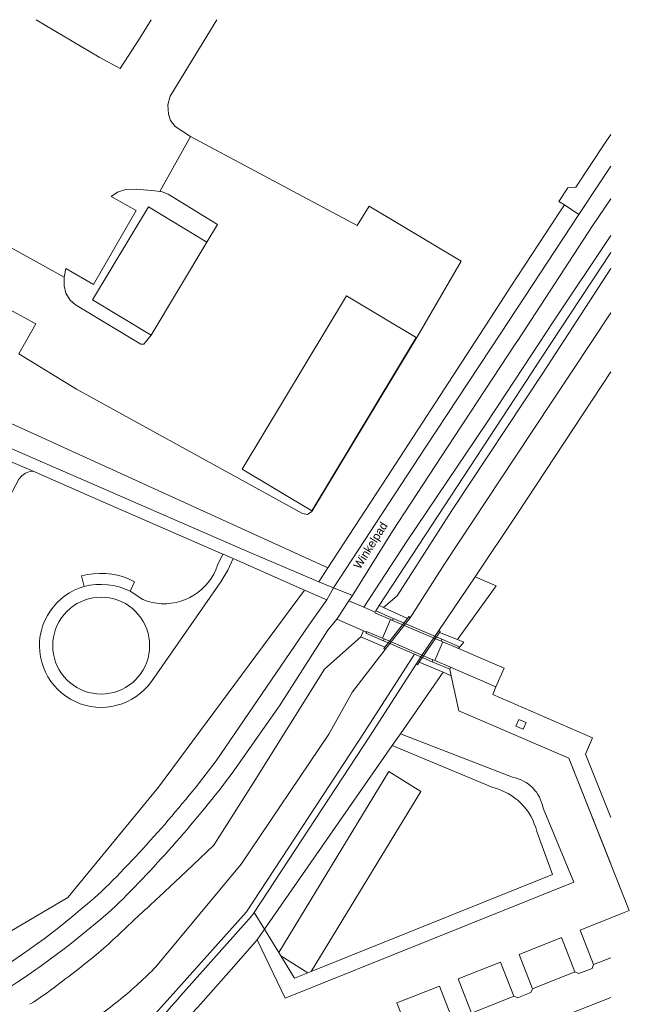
# Model space of a CAD drawing. Header units: metres. Extents: x 151448 to 154749, y 463108 to 465296.
# Tile 449 of 449: x 154658 to 154749, y 465149 to 465295. Entities that reach past the tile are written whole.
import ezdxf
from ezdxf.enums import TextEntityAlignment as Align

# ---------------------------------------------------------------- set-up
doc = ezdxf.new("R2010")
doc.units = ezdxf.units.M
for name, color, linetype, lineweight in [('B-PV-GK-BESCHOEIING-G', 253, 'Continuous', 9), ('B-PV-GK-KADEMUUR-GV', 253, 'Continuous', 9), ('B-PV-GR-BEPLANTING_CULTUUR_BOSPLANTSOEN-GV', 253, 'Continuous', 9), ('B-PV-GW-TALUD_KRUIN-G', 253, 'Continuous', 9), ('B-PV-KW-KUNSTWERK_DEK-GV', 253, 'Continuous', 9), ('B-PV-KW-KUNSTWERK_LANDHOOFD-GV', 253, 'Continuous', 9), ('B-PV-OG-TERREIN_BEGROEID-GV', 253, 'Continuous', 9), ('B-PV-OG-TERREIN_ERF-GV', 253, 'Continuous', 9), ('B-PV-OG-TERREIN_OEVER-GV', 253, 'Continuous', 9), ('B-PV-OG-TOPOGRAFIE-T18', 2, 'Continuous', 9), ('B-PV-OG-WATER_SLOOT-GV', 253, 'Continuous', 9), ('B-PV-VH-GESLOTENVERHARDING_ASFALT-GV', 253, 'Continuous', 9), ('B-PV-VH-HALFVERHARDING_GRASBETONSTEEN-GV', 253, 'Continuous', 9), ('B-PV-VH-ONVERHARD_ZAND-GV', 253, 'Continuous', 9), ('B-PV-VH-OPENVERHARDING_BETONSTRAATSTEEN-GV', 253, 'Continuous', 9), ('B-PV-VH-OPENVERHARDING_TEGEL-GV', 253, 'Continuous', 9)]:
    doc.layers.add(name, color=color, linetype=linetype, lineweight=lineweight)
doc.styles.add('Drong', font='txt', dxfattribs={"height": 1.8})

msp = doc.modelspace()

# ---------------------------------------------------------------- linework, layer by layer
at = {"layer": 'B-PV-GK-BESCHOEIING-G', "flags": 128}
for points in [[(154721.559, 465214.097), (154731.874, 465229.758), (154746.161, 465251.338)], [(154716.392, 465206.073), (154721.559, 465214.097)], [(154726.065, 465212.141), (154720.667, 465204.179)], [(154710.422, 465188.49), (154717.268, 465199.193)], [(154707.83, 465195.07), (154704.34, 465188.78), (154691.33, 465169.46), (154678.66, 465154.24)], [(154710.422, 465188.49), (154693.239, 465162.311)], [(154693.239, 465162.311), (154692.91, 465161.81), (154682.36, 465150)]]:
    msp.add_lwpolyline(points, dxfattribs=at)
at = {"layer": 'B-PV-GK-BESCHOEIING-G'}
for points in [[(154676.141, 465151.789, 0.0169038), (154678.66, 465154.24)], [(154673.48, 465149.491, 0.0151168), (154676.141, 465151.789)], [(154678.48, 465145.669, 0.0239934), (154682.36, 465150)], [(154670.358, 465147.09, 0.015744), (154673.48, 465149.491)]]:
    msp.add_lwpolyline(points, format="xyb", dxfattribs=at)
at = {"layer": 'B-PV-GK-KADEMUUR-GV', "flags": 128}
for points in [[(154713.378, 465202.245), (154716.392, 465206.073), (154716.196, 465206.228), (154715.994, 465205.971), (154712.618, 465201.684), (154712.483, 465201.514), (154712.68, 465201.359)], [(154717.75, 465199.457), (154720.753, 465203.861), (154720.873, 465204.038), (154720.667, 465204.179), (154717.994, 465200.259), (154717.268, 465199.193), (154717.474, 465199.052)]]:
    msp.add_lwpolyline(points, close=True, dxfattribs=at)
at = {"layer": 'B-PV-GR-BEPLANTING_CULTUUR_BOSPLANTSOEN-GV', "flags": 128}
msp.add_lwpolyline([(154702.859, 465211.411), (154705.016, 465210.497), (154718.728, 465231.421), (154729.843, 465248.317), (154741.437, 465265.94), (154739.281, 465267.358), (154738.618, 465266.346), (154731.359, 465255.27), (154727.39, 465249.133), (154712.943, 465226.885), (154704.204, 465213.475)], close=True, dxfattribs=at)
at = {"layer": 'B-PV-GW-TALUD_KRUIN-G', "flags": 128}
for points in [[(154711.795, 465207.868), (154711.289, 465207.095), (154713.891, 465205.957), (154713.77, 465205.682), (154713.486, 465205.807), (154712.291, 465203.039), (154712.559, 465202.924), (154712.441, 465202.649), (154709.821, 465203.771), (154709.897, 465203.948), (154709.456, 465204.142), (154709.072, 465203.218)], [(154722.494, 465197.458), (154722.283, 465198.436), (154719.663, 465199.54), (154719.779, 465199.817), (154720.047, 465199.704), (154721.248, 465202.477), (154720.982, 465202.588), (154721.099, 465202.865), (154723.71, 465201.764), (154723.593, 465201.488), (154724.377, 465202.464)], [(154694.771, 465159.823), (154713.75, 465187.099), (154714.94, 465188.81), (154721.284, 465197.967)], [(154731.6, 465182.38), (154714.94, 465188.81), (154713.75, 465187.099)], [(154694.771, 465159.823), (154693.67, 465158.24), (154697.85, 465149.57), (154740.71, 465166.81), (154736.12, 465177.79)], [(154685.28, 465148.7), (154689.489, 465153.458), (154693.67, 465158.24), (154694.771, 465159.823)]]:
    msp.add_lwpolyline(points, dxfattribs=at)
at = {"layer": 'B-PV-GW-TALUD_KRUIN-G'}
msp.add_lwpolyline([(154682.459, 465145.692, 0.0135555), (154685.28, 465148.7)], format="xyb", dxfattribs=at)
at = {"layer": 'B-PV-KW-KUNSTWERK_DEK-GV', "flags": 128}
msp.add_lwpolyline([(154721.099, 465202.865), (154713.891, 465205.957), (154713.77, 465205.682), (154713.486, 465205.807), (154712.291, 465203.039), (154712.559, 465202.924), (154712.441, 465202.649), (154713.378, 465202.245), (154717.028, 465200.674), (154717.994, 465200.259), (154719.663, 465199.54), (154719.779, 465199.817), (154720.047, 465199.704), (154721.248, 465202.477), (154720.982, 465202.588)], close=True, dxfattribs=at)
at = {"layer": 'B-PV-KW-KUNSTWERK_LANDHOOFD-GV', "flags": 128}
for points in [[(154711.206, 465206.906), (154711.169, 465206.82), (154713.486, 465205.807), (154713.77, 465205.682), (154713.891, 465205.957), (154711.289, 465207.095)], [(154712.559, 465202.924), (154712.291, 465203.039), (154709.939, 465204.047), (154709.897, 465203.948), (154709.821, 465203.771), (154712.441, 465202.649)], [(154723.593, 465201.488), (154723.71, 465201.764), (154721.099, 465202.865), (154720.982, 465202.588), (154721.248, 465202.477)], [(154722.4, 465198.712), (154720.047, 465199.704), (154719.779, 465199.817), (154719.663, 465199.54), (154722.283, 465198.436)]]:
    msp.add_lwpolyline(points, close=True, dxfattribs=at)
at = {"layer": 'B-PV-OG-TERREIN_BEGROEID-GV', "flags": 128}
for points in [[(154609.648, 465252.059), (154623.306, 465245.816), (154641.699, 465237.829), (154654.94, 465232.139), (154669.092, 465225.979), (154691.835, 465216.083), (154702.859, 465211.411), (154704.204, 465213.475), (154616.31, 465253.53), (154648.387, 465294.17), (154649.195, 465294.866)], [(154746.161, 465268.266), (154743.456, 465264.259), (154732.261, 465247.103), (154732.09, 465246.842), (154721.94, 465231.414), (154713.8, 465218.924), (154707.819, 465209.353), (154707.313, 465208.574), (154709.523, 465207.627), (154715.931, 465217.47), (154727.704, 465234.967), (154734.484, 465245.269), (154737.615, 465250.027), (154746.161, 465262.845)], [(154746.161, 465260.303), (154735.739, 465244.442), (154732.848, 465240.042), (154720.557, 465221.249), (154711.795, 465207.868), (154712.45, 465207.572), (154714.494, 465209.309), (154722.597, 465221.996), (154736.102, 465242.386), (154746.161, 465257.902)], [(154668.015, 465210.712), (154667.649, 465212.281), (154668.526, 465212.482), (154669.416, 465212.609), (154670.315, 465212.661), (154671.214, 465212.637), (154672.108, 465212.538), (154672.991, 465212.365), (154673.856, 465212.118), (154674.697, 465211.8), (154675.509, 465211.413), (154674.832, 465210.034), (154676.714, 465208.754), (154677.393, 465208.514), (154678.09, 465208.333), (154678.8, 465208.212), (154679.517, 465208.153), (154680.237, 465208.155), (154680.954, 465208.218), (154681.663, 465208.342), (154682.359, 465208.527), (154683.036, 465208.77), (154683.69, 465209.07), (154684.317, 465209.425), (154684.91, 465209.832), (154685.467, 465210.289), (154685.982, 465210.791), (154686.453, 465211.336), (154686.876, 465211.918), (154687.247, 465212.535), (154687.564, 465213.181), (154687.825, 465213.852), (154688.595, 465215.53), (154669.993, 465223.627), (154660.476, 465227.83), (154659.788, 465227.752), (154659.305, 465227.549), (154658.759, 465227.149), (154658.336, 465226.667)], [(154645.684, 465152.818), (154665.59, 465164.528), (154679.055, 465180.922), (154700.703, 465210.177), (154690.141, 465214.847), (154689.34, 465213.142), (154688.322, 465211.423), (154678.001, 465196.603), (154677.513, 465195.977), (154676.973, 465195.396), (154676.385, 465194.864), (154675.753, 465194.385), (154675.081, 465193.962), (154674.376, 465193.599), (154673.642, 465193.298), (154672.884, 465193.062), (154672.109, 465192.893), (154671.323, 465192.791), (154670.53, 465192.758), (154669.738, 465192.794), (154668.951, 465192.898), (154668.177, 465193.069), (154667.42, 465193.307), (154666.687, 465193.61), (154665.982, 465193.975), (154665.312, 465194.4), (154664.682, 465194.881), (154664.095, 465195.415), (154663.556, 465195.997), (154663.071, 465196.625), (154662.641, 465197.291), (154662.27, 465197.993), (154661.962, 465198.724), (154661.718, 465199.479), (154661.54, 465200.252), (154661.43, 465201.037), (154661.389, 465201.83), (154661.416, 465202.622), (154661.512, 465203.41), (154661.675, 465204.186), (154661.905, 465204.945), (154662.2, 465205.682), (154662.558, 465206.39), (154662.975, 465207.064), (154663.449, 465207.7), (154663.977, 465208.293), (154664.554, 465208.837), (154665.176, 465209.33), (154665.838, 465209.767), (154666.535, 465210.144), (154667.263, 465210.461), (154668.015, 465210.712)], [(154704.016, 465208.712), (154700.703, 465210.177), (154679.055, 465180.922), (154665.59, 465164.528), (154645.684, 465152.818), (154580.941, 465133.994), (154578.139, 465132.2), (154577.548, 465131.916), (154574.596, 465130.499), (154564.512, 465126.997), (154558.399, 465125.045), (154543.167, 465119.84), (154525.409, 465113.87), (154498.752, 465105.055), (154491.483, 465103.379), (154484.233, 465101.836), (154470.223, 465098.855), (154459.403, 465096.534), (154439.396, 465092.241), (154435.712, 465091.509), (154423.846, 465088.954)], [(154687.611, 465184.803), (154694.452, 465194.838), (154701.361, 465204.973), (154704.016, 465208.712)], [(154679.13, 465164.61), (154683.203, 465168.446), (154687.26, 465172.3), (154693.095, 465181.49), (154703.689, 465198.412), (154709.072, 465203.218), (154709.456, 465204.142), (154705.506, 465205.879), (154704.198, 465204.201), (154696.984, 465193.005), (154690.003, 465182.992)], [(154732.373, 465149.628), (154732.82, 465149.845), (154734.32, 465150.4), (154734.55, 465150.98), (154732.56, 465156.07), (154738.84, 465158.57), (154740.851, 465153.48), (154741.43, 465153.23), (154743.4, 465154.01), (154743.63, 465154.56), (154741.62, 465159.68), (154747.93, 465162.19), (154748.918, 465162.582), (154739.94, 465185.23), (154723.613, 465192.251), (154722.494, 465197.458), (154721.284, 465197.967), (154714.94, 465188.81), (154731.6, 465182.38)], [(154731.6, 465182.38), (154714.94, 465188.81), (154713.75, 465187.099), (154728.68, 465180.86)], [(154728.68, 465180.86), (154713.75, 465187.099), (154694.771, 465159.823), (154696.906, 465156.357), (154713.22, 465183.23), (154717.99, 465180.29), (154701.725, 465153.547)], [(154736.12, 465177.79), (154740.71, 465166.81), (154697.85, 465149.57), (154693.67, 465158.24), (154689.489, 465153.458), (154685.28, 465148.7)], [(154735.19, 465174.31), (154737.51, 465167.96), (154701.725, 465153.547), (154701.208, 465153.339), (154699.25, 465152.55), (154697.195, 465155.886), (154696.906, 465156.357), (154694.771, 465159.823), (154693.67, 465158.24), (154697.85, 465149.57), (154740.71, 465166.81), (154736.12, 465177.79)], [(154701.725, 465153.547), (154737.51, 465167.96), (154735.19, 465174.31)], [(154685.28, 465148.7), (154689.489, 465153.458), (154693.67, 465158.24), (154694.771, 465159.823), (154693.239, 465162.311), (154692.91, 465161.81), (154682.36, 465150)], [(154725.51, 465147.37), (154723.51, 465152.46), (154729.79, 465154.95), (154731.8, 465149.87), (154732.373, 465149.628)], [(154716.45, 465143.75), (154714.43, 465148.87), (154720.75, 465151.36), (154722.75, 465146.26)]]:
    msp.add_lwpolyline(points, dxfattribs=at)
for points in [[(154694.771, 465159.823), (154713.75, 465187.099), (154714.94, 465188.81), (154721.284, 465197.967), (154717.75, 465199.457), (154717.474, 465199.052), (154717.268, 465199.193), (154710.422, 465188.49), (154693.239, 465162.311)], [(154697.195, 465155.886), (154699.25, 465152.55), (154701.208, 465153.339)]]:
    msp.add_lwpolyline(points, close=True, dxfattribs=at)
at = {"layer": 'B-PV-OG-TERREIN_BEGROEID-GV'}
for points in [[(154670.564, 465165.374, 0.0359694), (154687.611, 465184.803)], [(154690.003, 465182.992, -0.0360585), (154672.619, 465163.187)], [(154736.12, 465177.79, 0.3167946), (154731.6, 465182.38)], [(154731.6, 465182.38, -0.3167946), (154736.12, 465177.79)], [(154735.19, 465174.31, 0.281164), (154728.68, 465180.86)], [(154728.68, 465180.86, -0.281164), (154735.19, 465174.31)], [(154652.987, 465152.227, 0.0438182), (154670.564, 465165.374)], [(154676.268, 465161.996, 0.0069417), (154679.13, 465164.61)], [(154672.619, 465163.187, -0.043845), (154654.606, 465149.701)], [(154670.95, 465157, 0.0071738), (154676.268, 465161.996)], [(154663.988, 465151.481, 0.0149954), (154670.95, 465157)], [(154659.98, 465148.67, 0.0153624), (154663.988, 465151.481)], [(154682.36, 465150, -0.0239934), (154678.48, 465145.669)], [(154682.459, 465145.692, 0.0135555), (154685.28, 465148.7)], [(154685.28, 465148.7, -0.0135555), (154682.459, 465145.692)]]:
    msp.add_lwpolyline(points, format="xyb", dxfattribs=at)
at = {"layer": 'B-PV-OG-TERREIN_ERF-GV', "flags": 128}
for points in [[(154649.195, 465294.866), (154648.387, 465294.17), (154616.31, 465253.53), (154704.204, 465213.475), (154712.943, 465226.885), (154727.39, 465249.133), (154731.359, 465255.27), (154738.618, 465266.346), (154739.281, 465267.358), (154738.467, 465267.894), (154739.785, 465269.898), (154740.998, 465269.977), (154745.216, 465276.412), (154746.161, 465277.824)], [(154687.689, 465294.866), (154680.807, 465283.499), (154680.455, 465282.232), (154680.523, 465280.847), (154680.821, 465279.91), (154681.535, 465278.999), (154683.793, 465277.498), (154708.544, 465264.288), (154710.32, 465267.165), (154723.951, 465258.994), (154717.716, 465248.284), (154701.825, 465221.822), (154701.14, 465221.41), (154700.442, 465221.552), (154666.886, 465239.988), (154658.318, 465245.27), (154660.829, 465249.718), (154650.628, 465255.262), (154643.947, 465245.18), (154627.162, 465255.404), (154637.586, 465271.845), (154654.366, 465294.866)], [(154660.902, 465294.866), (154670.227, 465289.314), (154673.374, 465287.606), (154676.294, 465292.146), (154677.941, 465294.866)], [(154650.628, 465255.262), (154660.829, 465249.718), (154658.318, 465245.27), (154666.886, 465239.988), (154700.442, 465221.552), (154701.14, 465221.41), (154701.825, 465221.822), (154717.716, 465248.284), (154723.951, 465258.994), (154710.32, 465267.165), (154708.544, 465264.288), (154683.793, 465277.498), (154679.229, 465269.346), (154679.607, 465269.292), (154680.496, 465268.937), (154687.799, 465264.481), (154686.24, 465261.85), (154677.96, 465248.04), (154676.887, 465246.707), (154676.429, 465246.669), (154666.734, 465252.511), (154665.939, 465253.233), (154665.303, 465254.284), (154665.042, 465255.37), (154665.072, 465256.63), (154637.586, 465271.845)]]:
    msp.add_lwpolyline(points, dxfattribs=at)
for points in [[(154665.072, 465256.63), (154665.042, 465255.37), (154665.303, 465254.284), (154665.939, 465253.233), (154666.734, 465252.511), (154676.429, 465246.669), (154676.887, 465246.707), (154677.96, 465248.04), (154669.27, 465253.25), (154677.55, 465267.06), (154686.24, 465261.85), (154687.799, 465264.481), (154680.496, 465268.937), (154679.607, 465269.292), (154679.229, 465269.346), (154678.499, 465269.449), (154675.749, 465269.717), (154674.185, 465269.668), (154672.976, 465269.28), (154672.043, 465268.632), (154675.752, 465266.533), (154669.417, 465255.543), (154665.314, 465257.916), (154665.075, 465256.635)], [(154677.96, 465248.04), (154686.24, 465261.85), (154677.55, 465267.06), (154669.27, 465253.25)], [(154717.27, 465247.67), (154706.95, 465253.87), (154691.48, 465228.11), (154701.8, 465221.92)], [(154717.27, 465247.67), (154701.8, 465221.92), (154691.48, 465228.11), (154706.95, 465253.87)]]:
    msp.add_lwpolyline(points, close=True, dxfattribs=at)
at = {"layer": 'B-PV-OG-TERREIN_OEVER-GV', "flags": 128}
for points in [[(154746.161, 465257.902), (154736.102, 465242.386), (154722.597, 465221.996), (154714.494, 465209.309), (154712.45, 465207.572), (154715.994, 465205.971), (154716.196, 465206.228), (154716.392, 465206.073), (154721.559, 465214.097), (154731.874, 465229.758), (154746.161, 465251.338)], [(154678.66, 465154.24), (154691.33, 465169.46), (154704.34, 465188.78), (154707.83, 465195.07), (154712.68, 465201.359), (154712.483, 465201.514), (154712.618, 465201.684), (154709.072, 465203.218), (154703.689, 465198.412), (154693.095, 465181.49), (154687.26, 465172.3), (154683.203, 465168.446), (154679.13, 465164.61)]]:
    msp.add_lwpolyline(points, dxfattribs=at)
msp.add_lwpolyline([(154729.139, 465210.814), (154726.065, 465212.141), (154720.667, 465204.179), (154720.873, 465204.038), (154720.753, 465203.861), (154723.437, 465202.826)], close=True, dxfattribs=at)
at = {"layer": 'B-PV-OG-TERREIN_OEVER-GV'}
for points in [[(154679.13, 465164.61, -0.0069417), (154676.268, 465161.996)], [(154676.268, 465161.996, -0.0071738), (154670.95, 465157)], [(154670.95, 465157, -0.0149954), (154663.988, 465151.481)], [(154676.141, 465151.789, 0.0169038), (154678.66, 465154.24)], [(154663.988, 465151.481, -0.0153624), (154659.98, 465148.67)], [(154673.48, 465149.491, 0.0151168), (154676.141, 465151.789)], [(154670.358, 465147.09, 0.015744), (154673.48, 465149.491)]]:
    msp.add_lwpolyline(points, format="xyb", dxfattribs=at)
at = {"layer": 'B-PV-OG-WATER_SLOOT-GV', "flags": 128}
for points in [[(154746.161, 465251.338), (154731.874, 465229.758), (154721.559, 465214.097), (154716.392, 465206.073), (154713.378, 465202.245), (154717.028, 465200.674), (154717.994, 465200.259), (154720.667, 465204.179), (154726.065, 465212.141), (154732.311, 465221.561), (154746.161, 465242.596)], [(154677.767, 465146.371), (154681.614, 465150.666), (154692.115, 465162.421), (154709.586, 465189.039), (154717.028, 465200.674), (154713.378, 465202.245), (154712.68, 465201.359), (154707.83, 465195.07), (154704.34, 465188.78), (154691.33, 465169.46), (154678.66, 465154.24)], [(154682.36, 465150), (154692.91, 465161.81), (154693.239, 465162.311), (154710.422, 465188.49), (154717.268, 465199.193), (154717.994, 465200.259), (154717.028, 465200.674), (154709.586, 465189.039), (154692.115, 465162.421), (154681.614, 465150.666), (154677.767, 465146.371)]]:
    msp.add_lwpolyline(points, dxfattribs=at)
at = {"layer": 'B-PV-OG-WATER_SLOOT-GV'}
for points in [[(154678.66, 465154.24, -0.0169038), (154676.141, 465151.789)], [(154676.141, 465151.789, -0.0151168), (154673.48, 465149.491)], [(154678.48, 465145.669, 0.0239934), (154682.36, 465150)], [(154673.48, 465149.491, -0.015744), (154670.358, 465147.09)]]:
    msp.add_lwpolyline(points, format="xyb", dxfattribs=at)
at = {"layer": 'B-PV-VH-GESLOTENVERHARDING_ASFALT-GV', "flags": 128}
for points in [[(154746.161, 465273.103), (154744.235, 465270.189), (154741.437, 465265.94), (154729.843, 465248.317), (154718.728, 465231.421), (154705.016, 465210.497), (154707.819, 465209.353), (154713.8, 465218.924), (154721.94, 465231.414), (154732.09, 465246.842), (154732.261, 465247.103), (154743.456, 465264.259), (154746.161, 465268.266)], [(154705.016, 465210.497), (154704.016, 465208.712), (154701.361, 465204.973), (154694.452, 465194.838), (154687.611, 465184.803)], [(154690.003, 465182.992), (154696.984, 465193.005), (154704.198, 465204.201), (154705.506, 465205.879), (154707.313, 465208.574), (154707.819, 465209.353), (154705.016, 465210.497)], [(154746.161, 465155.569), (154743.63, 465154.56), (154743.4, 465154.01), (154741.43, 465153.23), (154740.851, 465153.48), (154734.55, 465150.98), (154734.32, 465150.4), (154732.82, 465149.845), (154732.373, 465149.628), (154731.8, 465149.87), (154725.51, 465147.37)], [(154691.851, 465134.9), (154689.221, 465136.002), (154692.319, 465128.406), (154692.322, 465128.4), (154700.79, 465131.72), (154713.34, 465136.7), (154733.35, 465144.63), (154746.161, 465149.692)]]:
    msp.add_lwpolyline(points, dxfattribs=at)
for points in [[(154688.595, 465215.53), (154687.825, 465213.852), (154687.564, 465213.181), (154687.247, 465212.535), (154686.876, 465211.918), (154686.453, 465211.336), (154685.982, 465210.791), (154685.467, 465210.289), (154684.91, 465209.832), (154684.317, 465209.425), (154683.69, 465209.07), (154683.036, 465208.77), (154682.359, 465208.527), (154681.663, 465208.342), (154680.954, 465208.218), (154680.237, 465208.155), (154679.517, 465208.153), (154678.8, 465208.212), (154678.09, 465208.333), (154677.393, 465208.514), (154676.714, 465208.754), (154674.832, 465210.034), (154674.029, 465210.378), (154673.199, 465210.65), (154672.348, 465210.849), (154671.483, 465210.973), (154670.611, 465211.021), (154669.738, 465210.994), (154668.87, 465210.891), (154668.015, 465210.712), (154667.263, 465210.461), (154666.535, 465210.144), (154665.838, 465209.767), (154665.176, 465209.33), (154664.554, 465208.837), (154663.977, 465208.293), (154663.449, 465207.7), (154662.975, 465207.064), (154662.558, 465206.39), (154662.2, 465205.682), (154661.905, 465204.945), (154661.675, 465204.186), (154661.512, 465203.41), (154661.416, 465202.622), (154661.389, 465201.83), (154661.43, 465201.037), (154661.54, 465200.252), (154661.718, 465199.479), (154661.962, 465198.724), (154662.27, 465197.993), (154662.641, 465197.291), (154663.071, 465196.625), (154663.556, 465195.997), (154664.095, 465195.415), (154664.682, 465194.881), (154665.312, 465194.4), (154665.982, 465193.975), (154666.687, 465193.61), (154667.42, 465193.307), (154668.177, 465193.069), (154668.951, 465192.898), (154669.738, 465192.794), (154670.53, 465192.758), (154671.323, 465192.791), (154672.109, 465192.893), (154672.884, 465193.062), (154673.642, 465193.298), (154674.376, 465193.599), (154675.081, 465193.962), (154675.753, 465194.385), (154676.385, 465194.864), (154676.973, 465195.396), (154677.513, 465195.977), (154678.001, 465196.603), (154688.322, 465211.423), (154689.34, 465213.142), (154690.141, 465214.847), (154688.625, 465215.517)], [(154674.143, 465208.16), (154674.672, 465207.823), (154675.17, 465207.441), (154675.632, 465207.017), (154676.056, 465206.555), (154676.438, 465206.057), (154676.775, 465205.528), (154677.065, 465204.971), (154677.305, 465204.391), (154677.494, 465203.793), (154677.63, 465203.18), (154677.711, 465202.558), (154677.739, 465201.931), (154677.711, 465201.305), (154677.63, 465200.682), (154677.494, 465200.07), (154677.305, 465199.471), (154677.065, 465198.892), (154676.775, 465198.335), (154676.438, 465197.806), (154676.056, 465197.308), (154675.632, 465196.846), (154675.17, 465196.422), (154674.672, 465196.04), (154674.143, 465195.703), (154673.586, 465195.413), (154673.006, 465195.173), (154672.408, 465194.984), (154671.795, 465194.848), (154671.173, 465194.766), (154670.546, 465194.739), (154669.92, 465194.766), (154669.298, 465194.848), (154668.685, 465194.984), (154668.087, 465195.173), (154667.507, 465195.413), (154666.95, 465195.703), (154666.421, 465196.04), (154665.923, 465196.422), (154665.461, 465196.846), (154665.037, 465197.308), (154664.655, 465197.806), (154664.318, 465198.335), (154664.028, 465198.892), (154663.788, 465199.471), (154663.599, 465200.07), (154663.463, 465200.682), (154663.382, 465201.305), (154663.354, 465201.931), (154663.382, 465202.558), (154663.463, 465203.18), (154663.599, 465203.793), (154663.788, 465204.391), (154664.028, 465204.971), (154664.318, 465205.528), (154664.655, 465206.057), (154665.037, 465206.555), (154665.461, 465207.017), (154665.923, 465207.441), (154666.421, 465207.823), (154666.95, 465208.16), (154667.507, 465208.45), (154668.087, 465208.69), (154668.685, 465208.879), (154669.298, 465209.014), (154669.92, 465209.096), (154670.546, 465209.124), (154671.173, 465209.096), (154671.795, 465209.014), (154672.408, 465208.879), (154673.006, 465208.69), (154673.586, 465208.45)], [(154712.291, 465203.039), (154712.559, 465202.924), (154719.779, 465199.817), (154720.047, 465199.704), (154721.248, 465202.477), (154720.982, 465202.588), (154713.77, 465205.682), (154713.486, 465205.807)]]:
    msp.add_lwpolyline(points, close=True, dxfattribs=at)
at = {"layer": 'B-PV-VH-GESLOTENVERHARDING_ASFALT-GV'}
for points in [[(154687.611, 465184.803, -0.0359694), (154670.564, 465165.374)], [(154672.619, 465163.187, 0.0360585), (154690.003, 465182.992)], [(154670.564, 465165.374, -0.0438182), (154652.987, 465152.227)], [(154654.606, 465149.701, 0.043845), (154672.619, 465163.187)]]:
    msp.add_lwpolyline(points, format="xyb", dxfattribs=at)
at = {"layer": 'B-PV-VH-HALFVERHARDING_GRASBETONSTEEN-GV', "flags": 128}
for points in [[(154712.291, 465203.039), (154712.559, 465202.924), (154712.441, 465202.649), (154709.821, 465203.771), (154709.897, 465203.948), (154709.456, 465204.142), (154709.072, 465203.218), (154712.618, 465201.684), (154715.994, 465205.971), (154712.45, 465207.572), (154711.795, 465207.868), (154711.289, 465207.095), (154713.891, 465205.957), (154713.77, 465205.682), (154713.486, 465205.807)], [(154723.593, 465201.488), (154724.377, 465202.464), (154723.437, 465202.826), (154720.753, 465203.861), (154717.75, 465199.457), (154721.284, 465197.967), (154722.494, 465197.458), (154722.283, 465198.436), (154719.663, 465199.54), (154719.779, 465199.817), (154720.047, 465199.704), (154721.248, 465202.477), (154720.982, 465202.588), (154721.099, 465202.865), (154723.71, 465201.764)]]:
    msp.add_lwpolyline(points, close=True, dxfattribs=at)
at = {"layer": 'B-PV-VH-ONVERHARD_ZAND-GV', "flags": 128}
for points in [[(154674.672, 465196.04), (154675.17, 465196.422), (154675.632, 465196.846), (154676.056, 465197.308), (154676.438, 465197.806), (154676.775, 465198.335), (154677.065, 465198.892), (154677.305, 465199.471), (154677.494, 465200.07), (154677.63, 465200.682), (154677.711, 465201.305), (154677.739, 465201.931), (154677.711, 465202.558), (154677.63, 465203.18), (154677.494, 465203.793), (154677.305, 465204.391), (154677.065, 465204.971), (154676.775, 465205.528), (154676.438, 465206.057), (154676.056, 465206.555), (154675.632, 465207.017), (154675.17, 465207.441), (154674.672, 465207.823), (154674.143, 465208.16), (154673.586, 465208.45), (154673.006, 465208.69), (154672.408, 465208.879), (154671.795, 465209.014), (154671.173, 465209.096), (154670.546, 465209.124), (154669.92, 465209.096), (154669.298, 465209.014), (154668.685, 465208.879), (154668.087, 465208.69), (154667.507, 465208.45), (154666.95, 465208.16), (154666.421, 465207.823), (154665.923, 465207.441), (154665.461, 465207.017), (154665.037, 465206.555), (154664.655, 465206.057), (154664.318, 465205.528), (154664.028, 465204.971), (154663.788, 465204.391), (154663.599, 465203.793), (154663.463, 465203.18), (154663.382, 465202.558), (154663.354, 465201.931), (154663.382, 465201.305), (154663.463, 465200.682), (154663.599, 465200.07), (154663.788, 465199.471), (154664.028, 465198.892), (154664.318, 465198.335), (154664.655, 465197.806), (154665.037, 465197.308), (154665.461, 465196.846), (154665.923, 465196.422), (154666.421, 465196.04), (154666.95, 465195.703), (154667.507, 465195.413), (154668.087, 465195.173), (154668.685, 465194.984), (154669.298, 465194.848), (154669.92, 465194.766), (154670.546, 465194.739), (154671.173, 465194.766), (154671.795, 465194.848), (154672.408, 465194.984), (154673.006, 465195.173), (154673.586, 465195.413), (154674.143, 465195.703)], [(154701.208, 465153.339), (154701.725, 465153.547), (154717.99, 465180.29), (154713.22, 465183.23), (154696.906, 465156.357), (154697.195, 465155.886)]]:
    msp.add_lwpolyline(points, close=True, dxfattribs=at)
at = {"layer": 'B-PV-VH-OPENVERHARDING_BETONSTRAATSTEEN-GV', "flags": 128}
for points in [[(154746.161, 465262.845), (154737.615, 465250.027), (154734.484, 465245.269), (154727.704, 465234.967), (154715.931, 465217.47), (154709.523, 465207.627), (154711.206, 465206.906), (154711.289, 465207.095), (154711.795, 465207.868), (154720.557, 465221.249), (154732.848, 465240.042), (154735.739, 465244.442)], [(154735.739, 465244.442), (154746.161, 465260.303)], [(154656.163, 465229.661), (154660.476, 465227.83), (154669.993, 465223.627), (154688.595, 465215.53), (154688.625, 465215.517), (154690.141, 465214.847), (154700.703, 465210.177), (154704.016, 465208.712), (154705.016, 465210.497), (154702.859, 465211.411), (154691.835, 465216.083), (154669.092, 465225.979), (154654.94, 465232.139), (154641.699, 465237.829), (154623.306, 465245.816), (154609.648, 465252.059), (154608.753, 465252.514), (154607.855, 465252.97)]]:
    msp.add_lwpolyline(points, dxfattribs=at)
for points in [[(154656.163, 465229.661), (154656.617, 465229.184), (154656.862, 465228.613), (154656.928, 465228.066), (154656.878, 465227.603), (154654.269, 465222.56), (154651.495, 465218.15), (154647.327, 465212.784), (154642.947, 465208.071), (154637.786, 465203.638), (154634.752, 465201.491), (154634.92, 465201.3), (154635.936, 465200.144), (154638.072, 465201.713), (154640.063, 465203.328), (154644.527, 465207.257), (154648.275, 465211.103), (154652.268, 465216.152), (154655.083, 465220.546), (154658.336, 465226.667), (154658.759, 465227.149), (154659.305, 465227.549), (154659.788, 465227.752), (154660.476, 465227.83)], [(154674.832, 465210.034), (154675.509, 465211.413), (154674.697, 465211.8), (154673.856, 465212.118), (154672.991, 465212.365), (154672.108, 465212.538), (154671.214, 465212.637), (154670.315, 465212.661), (154669.416, 465212.609), (154668.526, 465212.482), (154667.649, 465212.281), (154668.015, 465210.712), (154668.87, 465210.891), (154669.738, 465210.994), (154670.611, 465211.021), (154671.483, 465210.973), (154672.348, 465210.849), (154673.199, 465210.65), (154674.029, 465210.378)], [(154709.523, 465207.627), (154707.313, 465208.574), (154705.506, 465205.879), (154709.456, 465204.142), (154709.897, 465203.948), (154709.939, 465204.047), (154712.291, 465203.039), (154713.486, 465205.807), (154711.169, 465206.82), (154711.206, 465206.906)], [(154716.45, 465143.75), (154722.75, 465146.26), (154720.75, 465151.36), (154714.43, 465148.87)]]:
    msp.add_lwpolyline(points, close=True, dxfattribs=at)
at = {"layer": 'B-PV-VH-OPENVERHARDING_TEGEL-GV', "flags": 128}
for points in [[(154720.047, 465199.704), (154722.4, 465198.712), (154729.133, 465195.789), (154730.336, 465198.56), (154723.593, 465201.488), (154721.248, 465202.477)], [(154732.098, 465189.969), (154732.535, 465190.982), (154733.59, 465190.526), (154733.154, 465189.514)]]:
    msp.add_lwpolyline(points, close=True, dxfattribs=at)
for points in [[(154746.161, 465176.412), (154742.43, 465185.79), (154743.46, 465188.225), (154728.642, 465194.659), (154729.133, 465195.789), (154722.4, 465198.712), (154722.283, 465198.436), (154722.494, 465197.458), (154723.613, 465192.251), (154739.94, 465185.23), (154746.161, 465169.537)], [(154746.161, 465149.692), (154733.35, 465144.63)]]:
    msp.add_lwpolyline(points, dxfattribs=at)

# ---------------------------------------------------------------- texts
at = {"layer": 'B-PV-OG-TOPOGRAFIE-T18', "style": 'Drong'}
msp.add_text('Winkelpad', height=1.25, rotation=57.8, dxfattribs=at).set_placement((154710.63, 465216.726), align=Align.MIDDLE)

doc.saveas('drawing.dxf')
